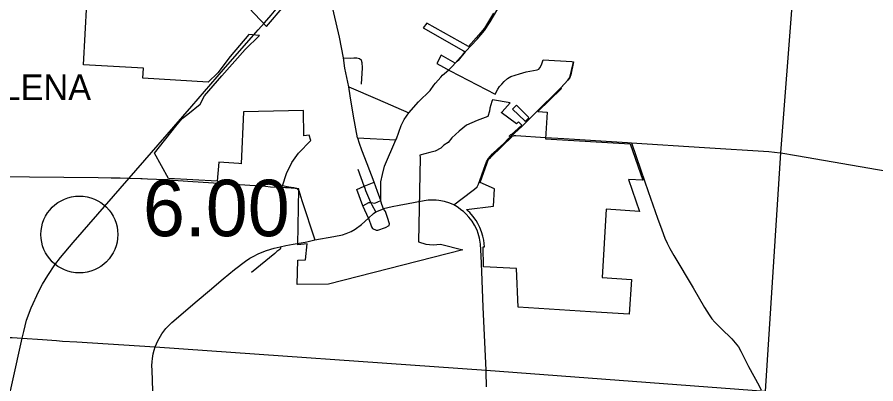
# Model space of a CAD drawing. Extents: x 1729596 to 1934326, y 644115 to 911751.
# Drawn here: x 1855413 to 1872161, y 803658 to 810808 of the extents above; entities that cross this region are included whole.
import ezdxf

# ---------------------------------------------------------------- set-up
doc = ezdxf.new("R2010")
doc.units = 0
for name, color, linetype in [('Default', 7, 'Continuous'), ('GM_X_City_Street', 7, 'Continuous'), ('GM_X_Corporation', 7, 'Continuous'), ('GM_X_Corporation_Text', 7, 'Continuous'), ('GM_X_County_Road', 7, 'Continuous'), ('GM_X_State_Route', 7, 'Continuous'), ('GM_X_Township', 7, 'Continuous'), ('GM_X_Township_Road', 7, 'Continuous')]:
    doc.layers.add(name, color=color, linetype=linetype)

msp = doc.modelspace()

# ---------------------------------------------------------------- linework, layer by layer
at = {"layer": 'Default'}
msp.add_circle((1856626, 806570), 750, dxfattribs=at)
at = {"layer": 'GM_X_City_Street'}
for points in [[(1862504, 807234), (1862441, 807407), (1862377, 807590), (1862238, 807946), (1862134, 808217), (1862091, 808342), (1862056, 808446), (1862054, 808456), (1861975, 808879), (1861910, 809276), (1861885, 809449), (1861803, 809811), (1861778, 810016), (1861699, 810418), (1861546, 811089), (1861463, 811523), (1861444, 811686), (1861392, 811897), (1861379, 812013)], [(1861778, 810016), (1861916, 810011), (1861980, 810012), (1862038, 810014), (1862092, 810003), (1862124, 809974), (1862131, 809944)], [(1862131, 809944), (1862131, 809942), (1862135, 809926), (1862141, 809820), (1862122, 809501)], [(1863540, 809479), (1863570, 809518), (1863675, 809639)], [(1863675, 809639), (1863707, 809676), (1863789, 809745)], [(1861885, 809449), (1862443, 809212), (1863053, 808941)], [(1862505, 807272), (1862507, 807365), (1862505, 807463), (1862505, 807594), (1862537, 807743), (1862576, 807905), (1862799, 808414), (1862809, 808436), (1862905, 808695), (1862961, 808813), (1863053, 808941), (1863243, 809157), (1863465, 809379), (1863540, 809479)], [(1865037, 808477), (1865260, 808682), (1865416, 808836), (1865533, 808954), (1865986, 809398), (1866019, 809433)], [(1862054, 808456), (1862799, 808414)], [(1865037, 808477), (1865069, 808490), (1865093, 808495), (1865114, 808499), (1865142, 808499), (1865716, 808463)], [(1862200, 807464), (1862183, 807513), (1862063, 807839)], [(1862038, 807445), (1862183, 807513), (1862377, 807590)], [(1860865, 807468), (1860904, 807428), (1860965, 807236), (1861221, 806463)], [(1862160, 807115), (1862155, 807127), (1862038, 807445)], [(1862337, 807144), (1862308, 807196), (1862215, 807419), (1862200, 807464)], [(1862557, 807072), (1862524, 807153), (1862510, 807198), (1862504, 807234), (1862505, 807272)], [(1861065, 806429), (1861221, 806463), (1861591, 806531), (1861760, 806564), (1861833, 806590), (1861930, 806630), (1862004, 806672), (1862127, 806763), (1862265, 806887), (1862364, 806976), (1862411, 807014), (1862557, 807072)], [(1862155, 807127), (1862275, 807193), (1862300, 807195)], [(1862265, 806887), (1862160, 807115)], [(1862300, 807195), (1862308, 807196), (1862390, 807184), (1862504, 807234)], [(1862411, 807014), (1862337, 807144)], [(1863145, 807190), (1863040, 807169), (1862861, 807136), (1862725, 807110), (1862557, 807072)], [(1862668, 806748), (1862673, 806777), (1862638, 806904), (1862596, 807019), (1862557, 807072)], [(1862265, 806887), (1862322, 806718), (1862345, 806686), (1862414, 806654), (1862446, 806655), (1862598, 806709), (1862668, 806748)]]:
    msp.add_lwpolyline(points, dxfattribs=at)
at = {"layer": 'GM_X_Corporation'}
for points in [[(1859815, 811112), (1860275, 810628), (1860621, 811028)], [(1864701, 810884), (1864525, 810591), (1864418, 810465), (1864215, 810236), (1863402, 810688), (1863333, 810602), (1864120, 810151), (1864151, 810133), (1864012, 809966), (1863958, 809914), (1863680, 810064), (1863595, 809906), (1863859, 809760), (1864733, 809304), (1864786, 809405), (1864823, 809458), (1864864, 809499), (1864909, 809555), (1864976, 809609), (1865042, 809648), (1865212, 809706), (1865339, 809742), (1865409, 809752), (1865553, 809778), (1865590, 809795), (1865610, 809820), (1865642, 809877), (1865672, 809975), (1866230, 809941), (1866265, 809936), (1866212, 809686), (1866193, 809633), (1866180, 809613), (1866156, 809577), (1866016, 809430), (1866027, 809418), (1865570, 808968), (1865749, 808958), (1865718, 808434), (1867372, 808337), (1867616, 807629), (1867336, 807644), (1867551, 807021), (1866904, 807063), (1866822, 805729), (1867392, 805693), (1867351, 805018), (1866597, 805063), (1865185, 805154), (1865155, 805904), (1864509, 805942), (1864501, 806327), (1864526, 806328), (1864512, 806460), (1864496, 806536), (1864471, 806620), (1864437, 806705), (1864397, 806785), (1864365, 806841), (1864301, 806929), (1864242, 806997), (1864212, 807027), (1864179, 807057), (1864703, 807122), (1864724, 807458), (1864445, 807587), (1864609, 808041), (1864644, 808074), (1864880, 808299), (1865062, 808472), (1865032, 808472), (1865006, 808488), (1865043, 808523), (1865057, 808523), (1865255, 808704), (1865245, 808714), (1865194, 808766), (1865155, 808731), (1864852, 808948), (1864871, 808960), (1865028, 809140), (1864686, 809196), (1864670, 809164), (1864633, 809031), (1864626, 808978), (1864590, 808873), (1864383, 808793), (1864180, 808703), (1864036, 808584), (1863894, 808456), (1863817, 808362), (1863732, 808311), (1863676, 808251), (1863563, 808196), (1863459, 808169), (1863269, 808119), (1863271, 808069), (1863240, 806424), (1863386, 806382), (1863526, 806367), (1863669, 806383), (1864106, 806273), (1861485, 805600), (1860876, 805597), (1860888, 806070), (1861038, 806073), (1861068, 806389), (1860885, 806368), (1860908, 807463), (1860893, 807463), (1860807, 807478), (1860713, 807490), (1860590, 807519), (1860665, 807762), (1860767, 807971), (1860900, 808159), (1861139, 808401), (1861111, 808506), (1861004, 808492), (1860999, 808987), (1859829, 808961), (1859781, 807951), (1859738, 807954), (1859344, 807980), (1859316, 807611), (1858367, 807661), (1858090, 808159), (1858507, 808685), (1858634, 808831), (1858740, 808916), (1858983, 809113), (1859065, 809276), (1859404, 809666), (1859863, 810176), (1860139, 810448), (1859933, 810468), (1859566, 810043), (1859327, 809721), (1859138, 809540), (1857865, 809621), (1857876, 809816), (1856704, 809881), (1856773, 811076)]]:
    msp.add_lwpolyline(points, dxfattribs=at)
msp.add_lwpolyline([(1865072, 809017), (1865316, 808784), (1865324, 808776), (1865394, 808844), (1865384, 808855), (1865149, 809094)], close=True, dxfattribs=at)
at = {"layer": 'GM_X_County_Road'}
for points in [[(1864113, 810086), (1864158, 810136), (1864387, 810382), (1864526, 810545), (1864640, 810718), (1864769, 810937), (1864875, 811146), (1864930, 811298), (1864995, 811506), (1865050, 811588), (1865117, 811671), (1865392, 811956), (1865763, 812377), (1866002, 812614)], [(1863902, 809854), (1863958, 809914), (1864113, 810086)], [(1863789, 809745), (1863841, 809789), (1863902, 809854)], [(1863927, 807149), (1864283, 807418), (1864334, 807453), (1864387, 807502), (1864414, 807554), (1864439, 807622), (1864484, 807753), (1864542, 807914), (1864570, 807984), (1864606, 808050), (1864642, 808096), (1864687, 808146), (1864789, 808239), (1864902, 808347), (1864988, 808433), (1865037, 808477)], [(1865716, 808463), (1866076, 808441), (1867317, 808363), (1867396, 808359), (1868821, 808266), (1870074, 808188), (1870293, 808165)], [(1867396, 808359), (1867578, 807822), (1867722, 807411), (1867905, 806886), (1867988, 806661), (1868047, 806496), (1868091, 806398), (1868141, 806295), (1868218, 806162), (1868595, 805529), (1868820, 805149), (1868910, 805003), (1868961, 804924), (1869020, 804860), (1869146, 804736), (1869355, 804533), (1869481, 804376), (1869529, 804297), (1869678, 803996), (1869885, 803620), (1869914, 803562), (1869930, 803545)], [(1870293, 808165), (1870309, 808163), (1870615, 808110), (1872380, 807804)], [(1863927, 807149), (1863854, 807181), (1863750, 807215), (1863635, 807231), (1863584, 807238), (1863480, 807241), (1863432, 807239), (1863243, 807210), (1863145, 807190)], [(1864561, 803891), (1864561, 803926), (1864503, 805153), (1864476, 805850), (1864464, 806156), (1864453, 806381), (1864432, 806497), (1864406, 806587), (1864383, 806653), (1864335, 806753), (1864289, 806830), (1864225, 806905), (1864168, 806969), (1864116, 807017), (1864089, 807036), (1863994, 807108), (1863927, 807149)], [(1858107, 804378), (1858154, 804496), (1858234, 804633), (1858313, 804738), (1858376, 804801), (1858430, 804854), (1858924, 805276), (1859165, 805478), (1859431, 805702), (1859655, 805890), (1859866, 806052), (1859951, 806106), (1860001, 806134), (1860128, 806199), (1860275, 806259), (1860424, 806303), (1860542, 806330), (1860650, 806352), (1860797, 806382), (1860914, 806399), (1861033, 806421), (1861065, 806429)], [(1860542, 806330), (1860547, 806309), (1860546, 806295), (1860544, 806288), (1860541, 806283), (1860532, 806274), (1860517, 806262), (1860480, 806237), (1860436, 806200), (1859981, 805831)], [(1858061, 803513), (1858050, 803726), (1858044, 803915), (1858041, 804015), (1858044, 804087), (1858051, 804150), (1858068, 804244), (1858087, 804316), (1858107, 804378)], [(1864568, 803602), (1864561, 803891)]]:
    msp.add_lwpolyline(points, dxfattribs=at)
at = {"layer": 'GM_X_State_Route'}
for points in [[(1860234, 810698), (1860366, 810850), (1860563, 811079), (1860617, 811135)], [(1860025, 810459), (1860116, 810563), (1860234, 810698)], [(1853225, 794338), (1854573, 800349), (1855512, 804546), (1855541, 804679), (1855596, 804898), (1855689, 805139), (1855836, 805465), (1855908, 805599), (1856008, 805767), (1856148, 805978), (1856255, 806119), (1856504, 806413), (1857597, 807668), (1858467, 808668), (1858818, 809072), (1859440, 809788), (1860025, 810459)]]:
    msp.add_lwpolyline(points, dxfattribs=at)
at = {"layer": 'GM_X_Township'}
for points in [[(1870008, 803514), (1870309, 808163), (1870779, 814239), (1870903, 816053), (1870933, 816495), (1870943, 816996), (1871003, 817857), (1871065, 818497), (1871124, 819057), (1871199, 820179), (1871965, 831096), (1873866, 830983), (1874715, 830911), (1874782, 830900), (1876113, 830808), (1881808, 830417), (1885186, 830186), (1888609, 830001), (1895732, 829600), (1898513, 829466)], [(1844785, 799970), (1845145, 805182), (1848231, 804991), (1849953, 804892), (1851286, 804810), (1852898, 804710), (1852972, 804706), (1853920, 804647), (1855314, 804559), (1855512, 804546), (1855904, 804520), (1856177, 804502), (1856300, 804491), (1856579, 804475), (1858107, 804378), (1864561, 803926), (1870008, 803514)]]:
    msp.add_lwpolyline(points, dxfattribs=at)
at = {"layer": 'GM_X_Township_Road'}
for points in [[(1866019, 809433), (1866023, 809436), (1866156, 809577), (1866193, 809633), (1866260, 809906), (1866263, 809939)], [(1853175, 807697), (1854218, 807699), (1855651, 807697), (1856991, 807682), (1857244, 807678), (1857423, 807675), (1857597, 807668)], [(1857597, 807668), (1857597, 807668), (1857824, 807663), (1857853, 807662)], [(1857853, 807662), (1857956, 807657), (1858128, 807649), (1858365, 807634), (1858840, 807601), (1860259, 807513), (1860357, 807502), (1860647, 807487), (1860662, 807487)], [(1860662, 807487), (1860682, 807486), (1860759, 807481), (1860834, 807473), (1860865, 807468)], [(1855248, 804563), (1855314, 804559), (1855512, 804546)], [(1855512, 804546), (1855904, 804520), (1856177, 804502), (1856300, 804491), (1856579, 804475), (1858107, 804378)]]:
    msp.add_lwpolyline(points, dxfattribs=at)

# ---------------------------------------------------------------- texts
at = {"layer": 'Default'}
msp.add_text('6.00', height=1100, dxfattribs=at).set_placement((1857866, 806537))
at = {"layer": 'GM_X_Corporation_Text'}
msp.add_text('GALENA', height=500, rotation=0, dxfattribs=at).set_placement((1854142, 809190))

doc.saveas('drawing.dxf')
